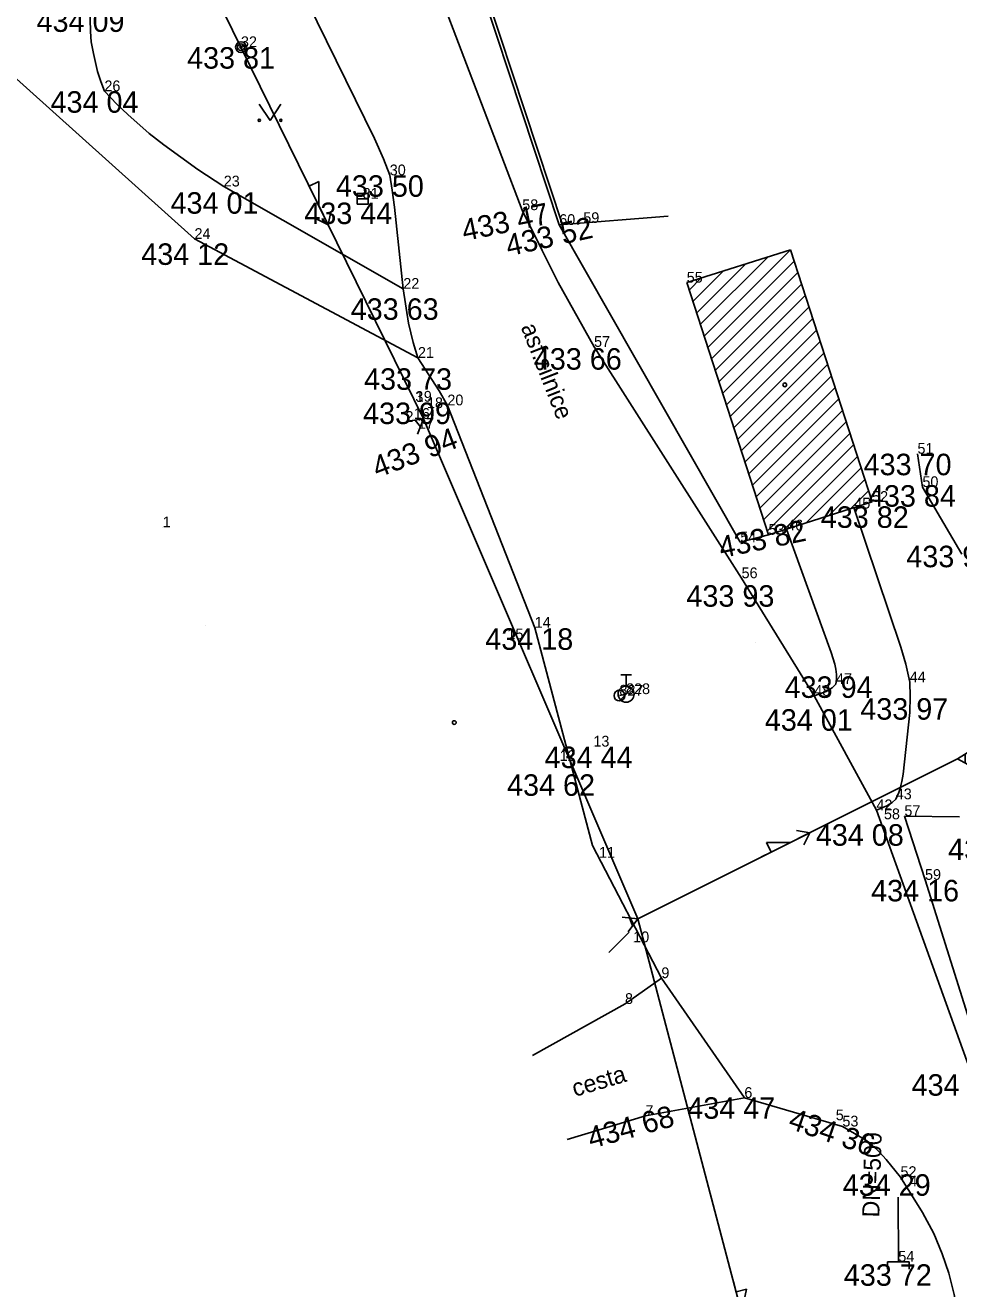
# Model space of a CAD drawing. Extents: x -559180 to -551373, y -1076947 to -1072071.
# Drawn here: x -554015 to -553971.6, y -1074088 to -1074029.3 of the extents above; entities that cross this region are included whole.
import ezdxf

# ---------------------------------------------------------------- set-up
doc = ezdxf.new("R2010")
doc.units = 0
for name, color, linetype in [('12_PLOTY', 7, 'Continuous'), ('14_BUDOVY', 7, 'Continuous'), ('17_KOMUNIKACE', 7, 'Continuous'), ('1_VODA_ZN', 7, 'Continuous'), ('20_EL_ZN', 7, 'Continuous'), ('2_VODOVOD', 7, 'Continuous'), ('32', 7, 'Continuous'), ('3_BODY', 7, 'Continuous'), ('40_KANAL_ZN', 7, 'Continuous'), ('45_ZN_KULTURY', 7, 'Continuous'), ('47_ZN_STAV_OBJ$', 7, 'Continuous'), ('49_POPIS_KANAL', 7, 'Continuous'), ('52_POPIS_UCELOVY', 7, 'Continuous'), ('6_VYSKY', 7, 'Continuous'), ('NNnadzemní', 7, 'Continuous')]:
    doc.layers.add(name, color=color, linetype=linetype)

# ---------------------------------------------------------------- blocks, each defined once
blk = doc.blocks.new('POINT_DISPLAY')
blk.add_line((0, 0), (0, 0))
blk = doc.blocks.new('JS500')
at = {"layer": '49_POPIS_KANAL'}
blk.add_text('DN=500', height=0.8, rotation=0.00002, dxfattribs=at).set_placement((0.703, -0.049))
blk = doc.blocks.new('VYUST')
at = {"layer": '40_KANAL_ZN'}
for p, q in [((-0.35, 0.5), (0, 0.5)), ((0, 0.5), (0, -0.5)), ((0, 0), (3, 0.001)), ((-0.35, -0.5), (0, -0.5))]:
    blk.add_line(p, q, dxfattribs=at)
blk = doc.blocks.new('VP')
at = {"layer": '40_KANAL_ZN'}
blk.add_line((-0.25, 0), (0.25, 0), dxfattribs=at)
blk.add_lwpolyline([(-0.25, -0.25), (0.25, -0.25), (0.25, 0.25), (-0.25, 0.25)], close=True, dxfattribs=at)
blk = doc.blocks.new('SLB')
at = {"layer": '20_EL_ZN'}
for radius in [0.25, 0.158, 0.05]:
    blk.add_circle((0, 0), radius, dxfattribs=at)
blk = doc.blocks.new('BZ')
at = {"layer": '47_ZN_STAV_OBJ$'}
blk.add_circle((0, 0), 0.0875, dxfattribs=at)
blk = doc.blocks.new('PARK')
at = {"layer": '45_ZN_KULTURY'}
for p, q in [((-0.5, 0.75), (0, 0)), ((0, 0), (0.5, 0.75))]:
    blk.add_line(p, q, dxfattribs=at)
for centre in [(-0.5, 0), (0.5, 0)]:
    blk.add_circle(centre, 0.05, dxfattribs=at)
blk = doc.blocks.new('SV')
at = {"layer": '1_VODA_ZN'}
blk.add_circle((0, 0), 0.25, dxfattribs=at)
blk = doc.blocks.new('HYP')
at = {"layer": '1_VODA_ZN'}
for p, q in [((-0.25, 0.9), (0.25, 0.9)), ((0, 0.375), (0, 0.9)), ((-0.265, -0.265), (0.265, 0.265))]:
    blk.add_line(p, q, dxfattribs=at)
blk.add_circle((0, 0), 0.375, dxfattribs=at)
blk = doc.blocks.new('KONZ')
at = {"layer": '20_EL_ZN'}
for p, q in [((-0.351, 0), (0, 0.65)), ((0, 0.65), (0.4, 0)), ((0.215, 0.3), (-0.188, 0.3))]:
    blk.add_line(p, q, dxfattribs=at)
blk = doc.blocks.new('ELNN')
at = {"layer": '20_EL_ZN'}
for p, q in [((0, 0), (0.5, 0)), ((0.5, 0), (0.5, 0.5)), ((0.5, 0.5), (1.5, 0)), ((1.5, 0), (2.5, 0))]:
    blk.add_line(p, q, dxfattribs=at)
blk.add_lwpolyline([(2, 0.375), (2.5, 0), (2, -0.375)], dxfattribs=at)

msp = doc.modelspace()

# ---------------------------------------------------------------- linework, layer by layer
at = {"layer": '12_PLOTY'}
for p, q in [((-553990.13, -1074038.56), (-553994.15, -1074026.4)), ((-553989.975, -1074038.548), (-553994.007, -1074026.352)), ((-553985.069, -1074038.153), (-553990.13, -1074038.56)), ((-553981.71, -1074053.32), (-553990.13, -1074038.56)), ((-553973.24, -1074050.75), (-553973.47, -1074049.2)), ((-553971.41, -1074053.87), (-553973.24, -1074050.75)), ((-553980.4, -1074052.97), (-553981.71, -1074053.32)), ((-553971.51, -1074066.08), (-553974.08, -1074066.05)), ((-553974.08, -1074066.05), (-553973.12, -1074069.02)), ((-553970.64, -1074076.91), (-553973.12, -1074069.02))]:
    msp.add_line(p, q, dxfattribs=at)
at = {"layer": '14_BUDOVY'}
for p, q in [((-553979.38, -1074039.71), (-553984.2, -1074041.24)), ((-553975.58, -1074051.44), (-553979.38, -1074039.71)), ((-553980.4, -1074052.97), (-553984.2, -1074041.24)), ((-553975.58, -1074051.44), (-553980.4, -1074052.97))]:
    msp.add_line(p, q, dxfattribs=at)
at = {"layer": '17_KOMUNIKACE'}
for p, q in [((-553991.85, -1074037.87), (-553997.23, -1074023.77)), ((-554007.09, -1074039.21), (-554017.27, -1074030.07)), ((-553997.38, -1074041.53), (-554005.73, -1074036.77)), ((-553996.7, -1074044.74), (-554007.09, -1074039.21)), ((-553981.65, -1074054.99), (-553988.51, -1074044.23)), ((-553991.27, -1074057.29), (-553995.33, -1074046.95)), ((-553978.27, -1074060.46), (-553981.65, -1074054.99)), ((-553988.578, -1074067.414), (-553991.27, -1074057.29)), ((-553988.578, -1074067.414), (-553991.27, -1074057.29)), ((-553975.38, -1074065.78), (-553978.27, -1074060.46)), ((-553975.38, -1074065.78), (-553971.03, -1074077.83)), ((-553985.38, -1074073.59), (-553988.578, -1074067.414)), ((-553987.07, -1074074.79), (-553985.38, -1074073.59)), ((-553981.52, -1074079.16), (-553985.38, -1074073.59)), ((-553987.07, -1074074.79), (-553991.379, -1074077.187)), ((-553981.52, -1074079.16), (-553986.12, -1074080)), ((-553976.96, -1074080.49), (-553981.52, -1074079.16)), ((-553986.12, -1074080), (-553989.765, -1074081.091))]:
    msp.add_line(p, q, dxfattribs=at)
for points in [[(-553998.01, -1074036.25), (-553998.305, -1074035.492), (-553998.713, -1074034.537), (-554003.62, -1074024.55)], [(-554011.28, -1074032.34), (-554011.44, -1074031.893), (-554011.594, -1074031.418), (-554011.788, -1074030.584), (-554011.889, -1074030.036), (-554011.931, -1074029.566), (-554011.948, -1074028.992), (-554011.93, -1074028.58)], [(-554005.73, -1074036.77), (-554006.931, -1074035.976), (-554008.524, -1074034.827), (-554009.202, -1074034.309), (-554010.198, -1074033.422), (-554010.708, -1074032.945), (-554011.28, -1074032.34)], [(-553997.38, -1074041.53), (-553997.788, -1074037.735), (-553997.893, -1074036.94), (-553998.01, -1074036.25)], [(-553988.51, -1074044.23), (-553990.186, -1074041.231), (-553990.926, -1074039.749), (-553991.85, -1074037.87)], [(-553996.7, -1074044.74), (-553996.917, -1074044.019), (-553997.135, -1074043.127), (-553997.38, -1074041.53)], [(-553995.33, -1074046.95), (-553995.718, -1074046.271), (-553996.7, -1074044.74)], [(-553973.83, -1074059.83), (-553974.01, -1074058.986), (-553974.237, -1074058.195), (-553976.424, -1074051.708)], [(-553979.555, -1074052.702), (-553977.487, -1074058.442), (-553977.315, -1074058.994), (-553977.266, -1074059.223), (-553977.235, -1074059.461), (-553977.237, -1074059.682), (-553977.26, -1074059.91)], [(-553977.26, -1074059.91), (-553977.338, -1074059.993), (-553977.443, -1074060.082), (-553977.59, -1074060.183), (-553977.719, -1074060.257), (-553978.27, -1074060.46)], [(-553974.48, -1074065.27), (-553974.407, -1074065.134), (-553974.353, -1074064.995), (-553974.271, -1074064.761), (-553974.195, -1074064.437), (-553974.136, -1074064.104), (-553973.833, -1074061.242), (-553973.808, -1074060.493), (-553973.83, -1074059.83)], [(-553975.38, -1074065.78), (-553974.897, -1074065.573), (-553974.653, -1074065.422), (-553974.48, -1074065.27)], [(-553974.26, -1074082.84), (-553974.92, -1074082.03), (-553975.23, -1074081.681), (-553975.556, -1074081.372), (-553975.826, -1074081.162), (-553976.209, -1074080.926), (-553976.96, -1074080.49)], [(-553971.3, -1074090.69), (-553971.758, -1074088.309), (-553972.018, -1074087.319), (-553972.315, -1074086.416), (-553972.713, -1074085.46), (-553973.233, -1074084.487), (-553974.26, -1074082.84)]]:
    msp.add_lwpolyline(points, dxfattribs=at)
at = {"layer": '2_VODOVOD'}
msp.add_line((-553987.33, -1074060.45), (-553987.02, -1074060.38), dxfattribs=at)
at = {"layer": '32'}
for p, q in [((-553983.568, -1074043.191), (-553980.416, -1074040.039)), ((-553983.395, -1074043.725), (-553979.38, -1074039.71)), ((-553983.914, -1074042.123), (-553982.488, -1074040.697)), ((-553983.741, -1074042.657), (-553981.452, -1074040.368)), ((-553983.222, -1074044.259), (-553979.207, -1074040.244)), ((-553984.087, -1074041.589), (-553983.524, -1074041.025)), ((-553983.049, -1074044.793), (-553979.034, -1074040.778)), ((-553982.876, -1074045.327), (-553978.861, -1074041.312)), ((-553982.703, -1074045.861), (-553978.688, -1074041.846)), ((-553982.53, -1074046.395), (-553978.515, -1074042.38)), ((-553982.357, -1074046.929), (-553978.342, -1074042.915)), ((-553982.184, -1074047.464), (-553978.169, -1074043.449)), ((-553982.011, -1074047.998), (-553977.996, -1074043.983)), ((-553981.838, -1074048.532), (-553977.823, -1074044.517)), ((-553981.665, -1074049.066), (-553977.65, -1074045.051)), ((-553981.492, -1074049.6), (-553977.477, -1074045.585)), ((-553981.319, -1074050.134), (-553977.304, -1074046.119)), ((-553981.146, -1074050.668), (-553977.131, -1074046.653)), ((-553980.973, -1074051.202), (-553976.958, -1074047.187)), ((-553980.8, -1074051.736), (-553976.785, -1074047.721)), ((-553980.627, -1074052.27), (-553976.612, -1074048.255)), ((-553980.454, -1074052.804), (-553976.439, -1074048.789)), ((-553979.685, -1074052.743), (-553976.266, -1074049.324)), ((-553978.649, -1074052.414), (-553976.093, -1074049.858)), ((-553977.613, -1074052.085), (-553975.92, -1074050.392)), ((-553976.577, -1074051.757), (-553975.747, -1074050.926)), ((-553987.827, -1074072.397), (-553986.885, -1074071.454))]:
    msp.add_line(p, q, dxfattribs=at)
at = {"layer": 'NNnadzemní'}
for p, q in [((-554004.93, -1074030.29), (-554014.52, -1074010.65)), ((-553996.44, -1074047.573), (-554004.93, -1074030.29)), ((-553986.472, -1074070.829), (-553996.44, -1074047.573)), ((-553986.472, -1074070.829), (-553971.609, -1074063.394)), ((-553978.55, -1074100.91), (-553986.472, -1074070.829))]:
    msp.add_line(p, q, dxfattribs=at)

# ---------------------------------------------------------------- block references
at = {"layer": '1_VODA_ZN'}
for name, p in [('POINT_DISPLAY', (-554004.93, -1074030.29)), ('POINT_DISPLAY', (-554011.28, -1074032.34)), ('POINT_DISPLAY', (-553998.01, -1074036.25)), ('POINT_DISPLAY', (-554005.73, -1074036.77)), ('POINT_DISPLAY', (-553999.27, -1074037.34)), ('POINT_DISPLAY', (-553991.85, -1074037.87)), ('POINT_DISPLAY', (-553990.13, -1074038.56)), ('POINT_DISPLAY', (-553989.01, -1074038.47)), ('POINT_DISPLAY', (-554007.09, -1074039.21)), ('POINT_DISPLAY', (-553984.2, -1074041.24)), ('POINT_DISPLAY', (-553997.38, -1074041.53)), ('POINT_DISPLAY', (-553988.51, -1074044.23)), ('POINT_DISPLAY', (-553996.7, -1074044.74)), ('POINT_DISPLAY', (-553996.82, -1074046.79)), ('POINT_DISPLAY', (-553996.8, -1074046.78)), ('POINT_DISPLAY', (-553996.28, -1074047.08)), ('POINT_DISPLAY', (-553995.33, -1074046.95)), ('POINT_DISPLAY', (-553997.28, -1074047.72)), ('POINT_DISPLAY', (-553996.89, -1074047.58)), ('POINT_DISPLAY', (-553996.7, -1074048.04)), ('POINT_DISPLAY', (-553973.47, -1074049.2)), ('POINT_DISPLAY', (-553973.24, -1074050.75)), ('POINT_DISPLAY', (-553976.41, -1074051.75)), ('POINT_DISPLAY', (-553975.58, -1074051.44)), ('POINT_DISPLAY', (-554008.57, -1074052.62)), ('POINT_DISPLAY', (-553980.4, -1074052.97)), ('POINT_DISPLAY', (-553979.53, -1074052.77)), ('POINT_DISPLAY', (-553981.71, -1074053.32)), ('POINT_DISPLAY', (-553981.65, -1074054.99)), ('POINT_DISPLAY', (-553991.27, -1074057.29)), ('POINT_DISPLAY', (-553992.54, -1074057.83)), ('POINT_DISPLAY', (-553980.982, -1074057.979)), ('POINT_DISPLAY', (-553980.98, -1074057.98)), ('HYP', (-553987.02, -1074060.38)), ('POINT_DISPLAY', (-553977.26, -1074059.91)), ('POINT_DISPLAY', (-553973.83, -1074059.83)), ('SV', (-553987.33, -1074060.45)), ('POINT_DISPLAY', (-553987.33, -1074060.45)), ('POINT_DISPLAY', (-553987.02, -1074060.38)), ('POINT_DISPLAY', (-553978.27, -1074060.46)), ('POINT_DISPLAY', (-553988.54, -1074062.82)), ('POINT_DISPLAY', (-553990.11, -1074063.49)), ('POINT_DISPLAY', (-553974.48, -1074065.27)), ('POINT_DISPLAY', (-553975.38, -1074065.78)), ('POINT_DISPLAY', (-553975.03, -1074066.2)), ('POINT_DISPLAY', (-553974.08, -1074066.05)), ('POINT_DISPLAY', (-553988.28, -1074067.99)), ('POINT_DISPLAY', (-553973.12, -1074069.02)), ('POINT_DISPLAY', (-553986.66, -1074071.87)), ('POINT_DISPLAY', (-553986.69, -1074071.92)), ('POINT_DISPLAY', (-553985.38, -1074073.59)), ('POINT_DISPLAY', (-553987.07, -1074074.79)), ('POINT_DISPLAY', (-553981.52, -1074079.16)), ('POINT_DISPLAY', (-553986.12, -1074080)), ('POINT_DISPLAY', (-553977.27, -1074080.2)), ('POINT_DISPLAY', (-553976.96, -1074080.49)), ('POINT_DISPLAY', (-553974.26, -1074082.84)), ('POINT_DISPLAY', (-553973.85, -1074083.28)), ('POINT_DISPLAY', (-553974.36, -1074086.78))]:
    msp.add_blockref(name, p, dxfattribs=at)
at = {"layer": '20_EL_ZN'}
msp.add_blockref('SLB', (-554004.93, -1074030.29), dxfattribs=at)
for name, p, xscale, yscale, rotation in [('ELNN', (-554001.972, -1074036.312), 1.0000016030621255, 1.0000016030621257, -63.83824870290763), ('KONZ', (-553996.957, -1074047.967), 0.9999995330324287, 0.9999995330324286, -52.712655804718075), ('KONZ', (-553970.959, -1074063.392), 0.9999987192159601, 0.9999987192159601, 90.14887739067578), ('ELNN', (-553980.717, -1074067.95), 0.9999976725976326, 0.9999976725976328, 26.5757898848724), ('KONZ', (-553987.075, -1074071.072), 1.0000001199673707, 1.0000001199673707, -68.0385619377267), ('ELNN', (-553982.029, -1074087.699), 0.9999986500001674, 0.9999986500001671, -75.24591264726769)]:
    msp.add_blockref(name, p, dxfattribs=dict(at, xscale=xscale, yscale=yscale, rotation=rotation))
at = {"layer": '32'}
for p in [(-553979.38, -1074039.71), (-554006.579, -1074057.207)]:
    msp.add_blockref('POINT_DISPLAY', p, dxfattribs=at)
at = {"layer": '40_KANAL_ZN'}
msp.add_blockref('VP', (-553999.27, -1074037.34), dxfattribs=at)
at = {"layer": '40_KANAL_ZN', "rotation": 90}
msp.add_blockref('VYUST', (-553974.36, -1074086.78), dxfattribs=at)
at = {"layer": '45_ZN_KULTURY'}
msp.add_blockref('PARK', (-554003.579, -1074033.695), dxfattribs=at)
at = {"layer": '47_ZN_STAV_OBJ$'}
for p in [(-553979.641, -1074045.997), (-553995.01, -1074061.703)]:
    msp.add_blockref('BZ', p, dxfattribs=at)
at = {"layer": '49_POPIS_KANAL', "xscale": 0.9999993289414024, "yscale": 0.9999993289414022, "rotation": 88.35171881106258}
msp.add_blockref('JS500', (-553975.314, -1074085.427), dxfattribs=at)

# ---------------------------------------------------------------- texts
at = {"layer": '3_BODY'}
for s, p in [('32', (-554004.93, -1074030.29)), ('26', (-554011.28, -1074032.34)), ('30', (-553998.01, -1074036.25)), ('23', (-554005.73, -1074036.77)), ('31', (-553999.27, -1074037.34)), ('58', (-553991.85, -1074037.87)), ('60', (-553990.13, -1074038.56)), ('59', (-553989.01, -1074038.47)), ('24', (-554007.09, -1074039.21)), ('22', (-553997.38, -1074041.53)), ('55', (-553984.2, -1074041.24)), ('21', (-553996.7, -1074044.74)), ('57', (-553988.51, -1074044.23)), ('3', (-553996.82, -1074046.79)), ('19', (-553996.8, -1074046.78)), ('18', (-553996.28, -1074047.08)), ('20', (-553995.33, -1074046.95)), ('16', (-553996.89, -1074047.58)), ('2', (-553997.28, -1074047.72)), ('17', (-553996.7, -1074048.04)), ('51', (-553973.47, -1074049.2)), ('50', (-553973.24, -1074050.75)), ('45', (-553976.41, -1074051.75)), ('52', (-553975.58, -1074051.44)), ('1', (-554008.57, -1074052.62)), ('53', (-553980.4, -1074052.97)), ('46', (-553979.53, -1074052.77)), ('54', (-553981.71, -1074053.32)), ('56', (-553981.65, -1074054.99)), ('14', (-553991.27, -1074057.29)), ('15', (-553992.54, -1074057.83)), ('47', (-553977.26, -1074059.91)), ('44', (-553973.83, -1074059.83)), ('827', (-553987.33, -1074060.45)), ('828', (-553987.02, -1074060.38)), ('48', (-553978.27, -1074060.46)), ('13', (-553988.54, -1074062.82)), ('12', (-553990.11, -1074063.49)), ('43', (-553974.48, -1074065.27)), ('42', (-553975.38, -1074065.78)), ('58', (-553975.03, -1074066.2)), ('57', (-553974.08, -1074066.05)), ('11', (-553988.28, -1074067.99)), ('59', (-553973.12, -1074069.02)), ('10', (-553986.69, -1074071.92)), ('9', (-553985.38, -1074073.59)), ('8', (-553987.07, -1074074.79)), ('6', (-553981.52, -1074079.16)), ('7', (-553986.12, -1074080)), ('5', (-553977.27, -1074080.2)), ('53', (-553976.96, -1074080.49)), ('52', (-553974.26, -1074082.84)), ('4', (-553973.85, -1074083.28)), ('54', (-553974.36, -1074086.78))]:
    msp.add_text(s, height=0.5, dxfattribs=at).set_placement(p)
at = {"layer": '52_POPIS_UCELOVY'}
for s, height, rotation, p in [('asf.silnice', 0.79997, 291.43745, (-553991.926, -1074043.307)), ('cesta', 0.8, 16.66318, (-553989.4, -1074079.118))]:
    msp.add_text(s, height=height, rotation=rotation, dxfattribs=at).set_placement(p)
at = {"layer": '6_VYSKY'}
for s, p in [('434 09', (-554014.435, -1074029.58)), ('433 81', (-554007.435, -1074031.29)), ('434 04', (-554013.785, -1074033.34)), ('433 50', (-554000.515, -1074037.25)), ('434 01', (-554008.205, -1074038.036)), ('433 44', (-554001.982, -1074038.518)), ('434 12', (-554009.566, -1074040.417)), ('433 63', (-553999.826, -1074042.973)), ('433 66', (-553991.311, -1074045.29)), ('433 73', (-553999.205, -1074046.228)), ('433 99', (-553999.251, -1074047.82)), ('433 70', (-553975.975, -1074050.2)), ('433 84', (-553975.774, -1074051.662)), ('433 82', (-553977.967, -1074052.647)), ('433 93', (-553973.988, -1074054.479)), ('433 93', (-553984.214, -1074056.315)), ('434 18', (-553993.568, -1074058.319)), ('433 94', (-553979.646, -1074060.555)), ('433 97', (-553976.128, -1074061.569)), ('434 01', (-553980.568, -1074062.082)), ('434 44', (-553990.808, -1074063.82)), ('434 62', (-553992.556, -1074065.111)), ('434 08', (-553978.196, -1074067.431)), ('434 26', (-553972.044, -1074068.098)), ('434 16', (-553975.625, -1074070.02)), ('434 30', (-553973.743, -1074079.058)), ('434 47', (-553984.173, -1074080.131)), ('434 29', (-553976.946, -1074083.711)), ('433 72', (-553976.895, -1074087.899))]:
    msp.add_text(s, height=1, dxfattribs=at).set_placement(p)
for s, rotation, p in [('433 47', 11.60349, (-553994.547, -1074039.315)), ('433 52', 12.43067, (-553992.494, -1074040.022)), ('433 94', 20.84889, (-553998.589, -1074050.34)), ('433 82', 11.65028, (-553982.594, -1074054.06)), ('434 68', 15.29739, (-553988.648, -1074081.53)), ('434 36', 341.06828, (-553979.535, -1074080.558))]:
    msp.add_text(s, height=1, rotation=rotation, dxfattribs=at).set_placement(p)

doc.saveas('drawing.dxf')
